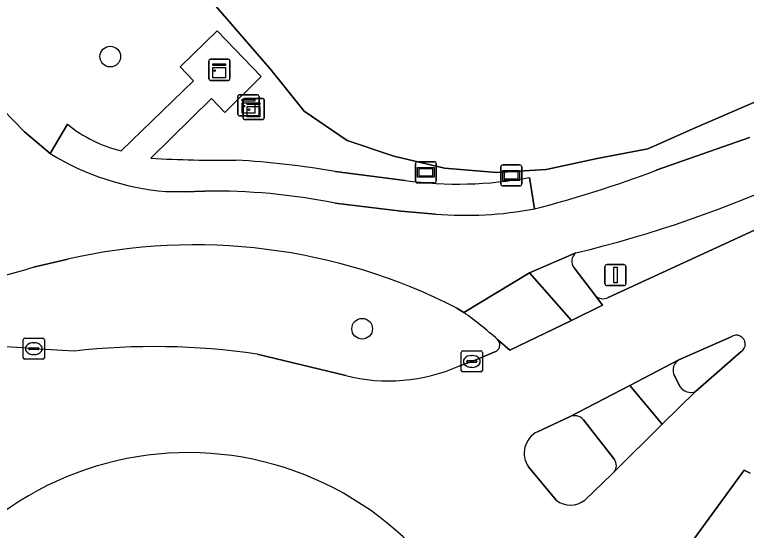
# Model space of a CAD drawing. Extents: x 156141 to 158132, y 385651 to 388333.
# Drawn here: x 156667.37 to 156702, y 387031.66 to 387056.07 of the extents above; entities that cross this region are included whole.
import ezdxf

# ---------------------------------------------------------------- set-up
doc = ezdxf.new("R2010")
doc.units = 0
for name, color, linetype in [('IMGEO_Berm_gesloten', 7, 'Continuous'), ('IMGEO_Berm_groen', 7, 'Continuous'), ('IMGEO_Boom', 7, 'Continuous'), ('IMGEO_Erf', 7, 'Continuous'), ('IMGEO_Fietspad_gesloten', 7, 'Continuous'), ('IMGEO_Fietspad_open', 7, 'Continuous'), ('IMGEO_Groenvoorziening', 7, 'Continuous'), ('IMGEO_Hek', 7, 'Continuous'), ('IMGEO_Kast', 7, 'Continuous'), ('IMGEO_Kolk', 7, 'Continuous'), ('IMGEO_Rijbaan_lokaal_gesloten', 7, 'Continuous'), ('IMGEO_Verkeersbordpaal', 7, 'Continuous'), ('IMGEO_Verkeerseiland_gesloten', 7, 'Continuous'), ('IMGEO_Verkeerseiland_groen', 7, 'Continuous'), ('IMGEO_Verklikker', 7, 'Continuous'), ('IMGEO_Voetpad_gesloten', 7, 'Continuous'), ('IMGEO_Voetpad_open', 7, 'Continuous')]:
    doc.layers.add(name, color=color, linetype=linetype)

msp = doc.modelspace()

# ---------------------------------------------------------------- linework, layer by layer
at = {"layer": 'IMGEO_Berm_gesloten'}
msp.add_arc((156675.574, 387020.338), 15, 309.267, 133.8223, dxfattribs=at)
at = {"layer": 'IMGEO_Berm_groen'}
for points in [[(156695.464, 387042.685), (156704.166, 387046.696), (156708.831, 387048.835)], [(156693.841, 387044.081), (156694.827, 387042.801)]]:
    msp.add_lwpolyline(points, dxfattribs=at)
for centre, radius, start, end in [((156680.305, 387101.242), 58.068, 283.56074, 305.69807), ((156694.253, 387044.395), 0.518, 129.822, 217.3563), ((156695.217, 387043.136), 0.514, 220.627, 298.7316)]:
    msp.add_arc(centre, radius, start, end, dxfattribs=at)
at = {"layer": 'IMGEO_Boom'}
for centre in [(156671.895, 387054.089), (156683.815, 387041.202)]:
    msp.add_circle(centre, 0.489, dxfattribs=at)
at = {"layer": 'IMGEO_Erf'}
msp.add_lwpolyline([(156651.789, 387085.454), (156679.468, 387053.513), (156681.069, 387051.505), (156683.111, 387050.12), (156685.312, 387049.372), (156687.718, 387048.804), (156690.169, 387048.6), (156692.529, 387048.748), (156694.934, 387049.269), (156697.328, 387049.723), (156699.575, 387050.722), (156701.799, 387051.675), (156704.113, 387052.673)], dxfattribs=at)
at = {"layer": 'IMGEO_Fietspad_gesloten'}
for points in [[(156669.052, 387049.5), (156667.832, 387050.518), (156664.716, 387053.734), (156661.917, 387056.729), (156657.161, 387061.719), (156648.491, 387070.145), (156635.339, 387082.677), (156627.531, 387089.98), (156609.424, 387107.126), (156607.808, 387108.704)], [(156702.15, 387050.259), (156697.737, 387048.709)], [(156676.358, 387047.711), (156675.403, 387047.679), (156674.52, 387047.697)], [(156687.281, 387046.635), (156685.656, 387046.769), (156682.531, 387047.143)], [(156688.294, 387042.18), (156688.623, 387041.973), (156691.729, 387043.852), (156693.921, 387044.793)], [(156668.257, 387044.113), (156669.881, 387044.501)], [(156696.477, 387038.509), (156693.624, 387037.034)], [(156695.748, 387034.43), (156698.011, 387036.677), (156696.477, 387038.509)], [(156694.289, 387036.892), (156695.756, 387035.01)], [(156702.176, 387034.361), (156701.889, 387034.512), (156698.401, 387029.731), (156698.438, 387029.437)]]:
    msp.add_lwpolyline(points, dxfattribs=at)
for centre, radius, start, end in [((156680.305, 387101.242), 58.068, 283.56074, 305.69807), ((156675.602, 387060.172), 12.522, 238.4595, 265.042), ((156678.111, 387100.453), 55.341, 284.5097, 290.7717), ((156676.926, 387020.058), 27.659, 78.3085, 91.1771), ((156688.731, 387064.17), 17.595, 265.2731, 280.6282), ((156675.894, 387018.009), 27.166, 62.8424, 102.7889), ((156656.03, 387085.985), 43.621, 282.5109, 286.2787), ((156693.863, 387036.524), 0.563, 40.83, 115.0629), ((156695.352, 387034.726), 0.494, 323.2652, 35.1544)]:
    msp.add_arc(centre, radius, start, end, dxfattribs=at)
at = {"layer": 'IMGEO_Fietspad_open'}
for points in [[(156691.729, 387043.852), (156688.623, 387041.973)], [(156690.22, 387040.699), (156690.797, 387040.181), (156693.72, 387041.599), (156691.729, 387043.852)]]:
    msp.add_lwpolyline(points, dxfattribs=at)
msp.add_arc((156675.32, 387023.659), 22.636, 48.8327, 54.0054, dxfattribs=at)
at = {"layer": 'IMGEO_Groenvoorziening'}
for points in [[(156856.271, 387183.304), (156755.908, 387095.825), (156712.246, 387057.767), (156710.399, 387056.282), (156708.334, 387054.92), (156706.156, 387053.581), (156704.113, 387052.673), (156701.799, 387051.675), (156699.575, 387050.722), (156697.328, 387049.723), (156694.934, 387049.269), (156692.529, 387048.748), (156690.169, 387048.6), (156687.718, 387048.804), (156685.312, 387049.372), (156683.111, 387050.12), (156681.069, 387051.505), (156679.468, 387053.513), (156651.789, 387085.454)], [(156651.789, 387085.454), (156645.142, 387078.614), (156638.627, 387085.663), (156635.339, 387082.677), (156648.491, 387070.145), (156657.161, 387061.719), (156661.917, 387056.729), (156664.716, 387053.734), (156667.832, 387050.518), (156669.052, 387049.5), (156669.865, 387050.886)], [(156672.414, 387049.624), (156675.838, 387052.936), (156675.206, 387053.607), (156676.958, 387055.305), (156679.041, 387053.142), (156677.32, 387051.442), (156676.692, 387052.109), (156673.806, 387049.278)], [(156697.737, 387048.709), (156702.15, 387050.259)], [(156682.543, 387048.653), (156685.851, 387048.222)], [(156691.728, 387048.368), (156691.976, 387046.877)]]:
    msp.add_lwpolyline(points, dxfattribs=at)
for centre, radius, start, end in [((156673.967, 387055.965), 6.529, 231.0784, 256.242), ((156676.995, 387102.78), 53.597, 266.5892, 270.9219), ((156675.076, 387004.208), 45.068, 80.463, 86.4622), ((156678.111, 387100.453), 55.341, 284.5097, 290.7717), ((156688.343, 387066.281), 18.23, 262.144, 280.7021)]:
    msp.add_arc(centre, radius, start, end, dxfattribs=at)
at = {"layer": 'IMGEO_Hek'}
for points in [[(156638.538, 387085.759), (156645.142, 387078.614), (156651.789, 387085.454), (156679.468, 387053.513)], [(156712.246, 387057.767), (156710.399, 387056.282), (156708.334, 387054.92), (156706.156, 387053.581), (156704.113, 387052.673), (156701.799, 387051.675), (156699.575, 387050.722), (156697.328, 387049.723), (156694.934, 387049.269), (156692.529, 387048.748), (156690.169, 387048.6), (156687.718, 387048.804), (156685.312, 387049.372), (156683.111, 387050.12), (156681.069, 387051.505), (156679.468, 387053.513)]]:
    msp.add_lwpolyline(points, dxfattribs=at)
at = {"layer": 'IMGEO_Kast'}
for p, q in [((156676.634, 387053.961), (156677.475, 387053.961)), ((156677.475, 387053.961), (156676.634, 387053.961)), ((156676.559, 387053.036), (156676.559, 387053.877)), ((156676.559, 387053.877), (156676.559, 387053.036)), ((156677.559, 387053.886), (156677.559, 387053.045)), ((156677.559, 387053.045), (156677.559, 387053.886)), ((156677.484, 387052.961), (156676.643, 387052.961)), ((156676.643, 387052.961), (156677.484, 387052.961)), ((156678.009, 387052.278), (156678.85, 387052.278)), ((156678.85, 387052.278), (156678.009, 387052.278)), ((156677.934, 387051.353), (156677.934, 387052.194)), ((156677.934, 387052.194), (156677.934, 387051.353)), ((156678.179, 387051.184), (156678.179, 387052.025)), ((156678.179, 387052.025), (156678.179, 387051.184)), ((156678.254, 387052.109), (156679.095, 387052.109)), ((156679.095, 387052.109), (156678.254, 387052.109)), ((156678.934, 387052.203), (156678.934, 387051.362)), ((156678.934, 387051.362), (156678.934, 387052.203)), ((156679.179, 387052.034), (156679.179, 387051.193)), ((156679.179, 387051.193), (156679.179, 387052.034)), ((156678.859, 387051.278), (156678.018, 387051.278)), ((156678.018, 387051.278), (156678.859, 387051.278)), ((156679.104, 387051.109), (156678.263, 387051.109)), ((156678.263, 387051.109), (156679.104, 387051.109))]:
    msp.add_line(p, q, dxfattribs=at)
for points in [[(156676.754, 387053.751), (156677.354, 387053.751), (156677.354, 387053.666), (156676.754, 387053.666), (156676.754, 387053.751)], [(156676.754, 387053.576), (156677.354, 387053.576), (156677.354, 387053.087), (156676.754, 387053.087), (156676.754, 387053.576)], [(156678.129, 387052.068), (156678.729, 387052.068), (156678.729, 387051.983), (156678.129, 387051.983), (156678.129, 387052.068)], [(156678.129, 387051.893), (156678.729, 387051.893), (156678.729, 387051.404), (156678.129, 387051.404), (156678.129, 387051.893)], [(156678.374, 387051.899), (156678.974, 387051.899), (156678.974, 387051.814), (156678.374, 387051.814), (156678.374, 387051.899)], [(156678.374, 387051.724), (156678.974, 387051.724), (156678.974, 387051.235), (156678.374, 387051.235), (156678.374, 387051.724)]]:
    msp.add_lwpolyline(points, dxfattribs=at)
for centre in [(156676.838, 387053.425), (156678.213, 387051.742), (156678.458, 387051.573)]:
    msp.add_circle(centre, 0.0377, dxfattribs=at)
for centre, start, end in [((156676.637, 387053.883), 92.4484, 184.2845), ((156676.637, 387053.883), 92.4484, 184.2845), ((156677.481, 387053.883), 2.4484, 94.2845), ((156677.481, 387053.883), 2.4484, 94.2845), ((156676.637, 387053.039), 182.4484, 274.2845), ((156676.637, 387053.039), 182.4484, 274.2845), ((156677.481, 387053.039), 272.4484, 4.2845), ((156677.481, 387053.039), 272.4484, 4.2845), ((156678.012, 387052.2), 92.4484, 184.2845), ((156678.012, 387052.2), 92.4484, 184.2845), ((156678.856, 387052.2), 2.4484, 94.2845), ((156678.856, 387052.2), 2.4484, 94.2845), ((156678.257, 387052.031), 92.4484, 184.2845), ((156678.257, 387052.031), 92.4484, 184.2845), ((156679.101, 387052.031), 2.4484, 94.2845), ((156679.101, 387052.031), 2.4484, 94.2845), ((156678.012, 387051.356), 182.4484, 274.2845), ((156678.012, 387051.356), 182.4484, 274.2845), ((156678.856, 387051.356), 272.4484, 4.2845), ((156678.856, 387051.356), 272.4484, 4.2845), ((156679.101, 387051.187), 272.4484, 4.2845), ((156679.101, 387051.187), 272.4484, 4.2845), ((156678.257, 387051.187), 182.4484, 274.2845), ((156678.257, 387051.187), 182.4484, 274.2845)]:
    msp.add_arc(centre, 0.0779, start, end, dxfattribs=at)
at = {"layer": 'IMGEO_Kolk'}
for p, q in [((156667.775, 387039.833), (156667.775, 387040.685)), ((156667.85, 387040.759), (156668.702, 387040.759)), ((156668.263, 387040.539), (156668.288, 387040.539)), ((156668.776, 387040.685), (156668.776, 387039.833)), ((156668.034, 387040.253), (156668.034, 387040.265)), ((156668.472, 387040.216), (156668.074, 387040.216)), ((156668.077, 387040.302), (156668.475, 387040.302)), ((156668.518, 387040.265), (156668.518, 387040.253)), ((156688.579, 387040.155), (156689.431, 387040.155)), ((156668.286, 387039.979), (156668.261, 387039.979)), ((156688.504, 387039.229), (156688.504, 387040.081)), ((156688.992, 387039.935), (156689.017, 387039.935)), ((156689.505, 387040.081), (156689.505, 387039.229)), ((156668.702, 387039.759), (156667.85, 387039.759)), ((156688.763, 387039.649), (156688.763, 387039.661)), ((156689.201, 387039.612), (156688.803, 387039.612)), ((156688.806, 387039.698), (156689.204, 387039.698)), ((156689.247, 387039.661), (156689.247, 387039.649)), ((156689.431, 387039.155), (156688.579, 387039.155)), ((156689.015, 387039.375), (156688.99, 387039.375))]:
    msp.add_line(p, q, dxfattribs=at)
for points in [[(156667.775, 387039.833), (156667.775, 387040.685)], [(156667.85, 387040.759), (156668.702, 387040.759)], [(156668.776, 387040.685), (156668.776, 387039.833)], [(156688.579, 387040.155), (156689.431, 387040.155)], [(156688.504, 387039.229), (156688.504, 387040.081)], [(156689.505, 387040.081), (156689.505, 387039.229)], [(156668.702, 387039.759), (156667.85, 387039.759)], [(156689.431, 387039.155), (156688.579, 387039.155)]]:
    msp.add_lwpolyline(points, dxfattribs=at)
for centre, radius, start, end in [((156667.852, 387040.683), 0.0765, 91.552, 178.448), ((156667.852, 387040.683), 0.0765, 91.552, 178.448), ((156668.7, 387040.683), 0.0765, 1.552, 88.448), ((156668.7, 387040.683), 0.0765, 1.552, 88.448), ((156668.074, 387040.262), 0.0403, 85.8775, 175.7526), ((156668.071, 387040.252), 0.0366, 178.938, 274.7102), ((156668.475, 387040.259), 0.043, 264.8664, 352.4533), ((156668.479, 387040.264), 0.0386, 1.7309, 96.639), ((156688.581, 387040.079), 0.0765, 91.552, 178.448), ((156688.581, 387040.079), 0.0765, 91.552, 178.448), ((156689.429, 387040.079), 0.0765, 1.552, 88.448), ((156689.429, 387040.079), 0.0765, 1.552, 88.448), ((156667.852, 387039.835), 0.0765, 181.552, 268.448), ((156667.852, 387039.835), 0.0765, 181.552, 268.448), ((156668.7, 387039.835), 0.0765, 271.552, 358.448), ((156668.7, 387039.835), 0.0765, 271.552, 358.448), ((156688.803, 387039.658), 0.0403, 85.8775, 175.7526), ((156688.8, 387039.648), 0.0366, 178.938, 274.7102), ((156689.204, 387039.655), 0.043, 264.8664, 352.4533), ((156689.208, 387039.66), 0.0386, 1.7309, 96.639), ((156688.581, 387039.231), 0.0765, 181.552, 268.448), ((156688.581, 387039.231), 0.0765, 181.552, 268.448), ((156689.429, 387039.231), 0.0765, 271.552, 358.448), ((156689.429, 387039.231), 0.0765, 271.552, 358.448)]:
    msp.add_arc(centre, radius, start, end, dxfattribs=at)
for centre, major_axis, ratio, start_param, end_param in [((156668.262, 387040.259), (-0.387, 0.002), 0.722429, 4.712389, 7.853982), ((156668.287, 387040.259), (-0.39, 0.002), 0.717154, 1.570796, 4.712389), ((156688.991, 387039.655), (-0.387, 0.002), 0.722429, 4.712389, 7.853982), ((156689.016, 387039.655), (-0.39, 0.002), 0.717154, 1.570796, 4.712389)]:
    msp.add_ellipse(centre, major_axis=major_axis, ratio=ratio, start_param=start_param, end_param=end_param, dxfattribs=at)
at = {"layer": 'IMGEO_Rijbaan_lokaal_gesloten'}
for points in [[(156706.991, 387038.595), (156708.604, 387039.606), (156704.166, 387046.696), (156695.464, 387042.685)], [(156694.827, 387042.801), (156695.195, 387042.314), (156693.72, 387041.599), (156690.797, 387040.181), (156690.22, 387040.699)], [(156693.624, 387037.034), (156696.477, 387038.509), (156698.805, 387039.723), (156701.273, 387040.819)], [(156690.165, 387040.141), (156689.005, 387039.655), (156688.394, 387039.433)], [(156701.739, 387040.116), (156699.592, 387038.233), (156698.011, 387036.677), (156695.748, 387034.43), (156695.646, 387034.329), (156694.358, 387033.092)], [(156683.037, 387038.985), (156678.841, 387039.996)], [(156692.116, 387036.328), (156693.624, 387037.034)], [(156692.999, 387033.089), (156691.689, 387034.658)], [(156697.597, 387027.942), (156698.082, 387028.776), (156698.438, 387029.437), (156698.401, 387029.731), (156701.889, 387034.512), (156702.176, 387034.361)]]:
    msp.add_lwpolyline(points, dxfattribs=at)
for centre, radius, start, end in [((156695.217, 387043.136), 0.514, 220.627, 298.7316), ((156701.522, 387040.478), 0.422, 300.9211, 126.1576), ((156689.968, 387040.442), 0.36, 303.1547, 45.5868), ((156563.123, 385315.335), 1728.126, 86.448342, 86.592002), ((156673.956, 387007.218), 33.14, 81.5232, 96.5457), ((156685.065, 387046.988), 8.256, 255.7804, 293.7805), ((156692.622, 387035.309), 1.138, 116.4082, 214.9066), ((156675.574, 387020.338), 15, 309.267, 133.8223), ((156693.677, 387033.906), 1.061, 230.3082, 309.9448)]:
    msp.add_arc(centre, radius, start, end, dxfattribs=at)
at = {"layer": 'IMGEO_Verkeersbordpaal'}
for p, q in [((156695.307, 387043.344), (156695.307, 387044.144)), ((156695.307, 387044.144), (156695.307, 387043.344)), ((156695.407, 387044.244), (156696.197, 387044.244)), ((156696.197, 387044.244), (156695.407, 387044.244)), ((156696.297, 387044.144), (156696.297, 387043.344)), ((156696.297, 387043.344), (156696.297, 387044.144)), ((156696.197, 387043.244), (156695.407, 387043.244)), ((156695.407, 387043.244), (156696.197, 387043.244))]:
    msp.add_line(p, q, dxfattribs=at)
msp.add_lwpolyline([(156695.727, 387044.119), (156695.877, 387044.119), (156695.877, 387043.369), (156695.727, 387043.369), (156695.727, 387044.119)], dxfattribs=at)
for centre, start, end in [((156695.407, 387044.144), 90, 180), ((156695.407, 387044.144), 90, 180), ((156696.197, 387044.144), 0, 90), ((156696.197, 387044.144), 360, 90), ((156695.407, 387043.344), 180, 270), ((156695.407, 387043.344), 180, 270), ((156696.197, 387043.344), 270, 0), ((156696.197, 387043.344), 270, 0)]:
    msp.add_arc(centre, 0.1, start, end, dxfattribs=at)
at = {"layer": 'IMGEO_Verkeerseiland_gesloten'}
for points in [[(156701.273, 387040.819), (156698.805, 387039.723)], [(156699.592, 387038.233), (156701.739, 387040.116)], [(156698.558, 387039.049), (156698.854, 387038.461)], [(156693.624, 387037.034), (156692.116, 387036.328)], [(156695.756, 387035.01), (156694.289, 387036.892)], [(156691.689, 387034.658), (156692.999, 387033.089)], [(156694.358, 387033.092), (156695.646, 387034.329), (156695.748, 387034.43)]]:
    msp.add_lwpolyline(points, dxfattribs=at)
for centre, radius, start, end in [((156701.522, 387040.478), 0.422, 300.9211, 126.1576), ((156699.083, 387039.239), 0.559, 147.7382, 199.865), ((156699.07, 387039.252), 0.541, 119.4017, 148.1862), ((156699.365, 387038.807), 0.617, 214.102, 291.5617), ((156693.863, 387036.524), 0.563, 40.83, 115.0629), ((156692.622, 387035.309), 1.138, 116.4082, 214.9066), ((156695.352, 387034.726), 0.494, 323.2652, 35.1544), ((156693.677, 387033.906), 1.061, 230.3082, 309.9448)]:
    msp.add_arc(centre, radius, start, end, dxfattribs=at)
at = {"layer": 'IMGEO_Verkeerseiland_groen'}
for points in [[(156669.881, 387044.501), (156668.257, 387044.113)], [(156688.623, 387041.973), (156688.294, 387042.18)], [(156688.394, 387039.433), (156689.005, 387039.655), (156690.165, 387040.141)], [(156678.841, 387039.996), (156683.037, 387038.985)]]:
    msp.add_lwpolyline(points, dxfattribs=at)
for centre, radius, start, end in [((156675.894, 387018.009), 27.166, 62.8424, 102.7889), ((156656.03, 387085.985), 43.621, 282.5109, 286.2787), ((156675.32, 387023.659), 22.636, 48.8327, 54.0054), ((156689.968, 387040.442), 0.36, 303.1547, 45.5868), ((156563.123, 385315.335), 1728.126, 86.448342, 86.592002), ((156673.956, 387007.218), 33.14, 81.5232, 96.5457), ((156685.065, 387046.988), 8.256, 255.7804, 293.7805)]:
    msp.add_arc(centre, radius, start, end, dxfattribs=at)
at = {"layer": 'IMGEO_Verklikker'}
for p, q in [((156686.333, 387048.208), (156686.333, 387049.008)), ((156686.333, 387049.008), (156686.333, 387048.208)), ((156686.433, 387049.108), (156687.223, 387049.108)), ((156687.223, 387049.108), (156686.433, 387049.108)), ((156687.323, 387049.008), (156687.323, 387048.208)), ((156687.323, 387048.208), (156687.323, 387049.008)), ((156690.376, 387048.061), (156690.376, 387048.861)), ((156690.376, 387048.861), (156690.376, 387048.061)), ((156690.476, 387048.961), (156691.266, 387048.961)), ((156691.266, 387048.961), (156690.476, 387048.961)), ((156691.366, 387048.861), (156691.366, 387048.061)), ((156691.366, 387048.061), (156691.366, 387048.861)), ((156687.223, 387048.108), (156686.433, 387048.108)), ((156686.433, 387048.108), (156687.223, 387048.108)), ((156691.266, 387047.961), (156690.476, 387047.961)), ((156690.476, 387047.961), (156691.266, 387047.961))]:
    msp.add_line(p, q, dxfattribs=at)
for points in [[(156686.434, 387048.84), (156687.222, 387048.84), (156687.222, 387048.376), (156686.434, 387048.376), (156686.434, 387048.84)], [(156686.499, 387048.775), (156686.499, 387048.441), (156687.157, 387048.441), (156687.157, 387048.775), (156686.499, 387048.775)], [(156690.477, 387048.693), (156691.265, 387048.693), (156691.265, 387048.229), (156690.477, 387048.229), (156690.477, 387048.693)], [(156690.542, 387048.628), (156690.542, 387048.294), (156691.2, 387048.294), (156691.2, 387048.628), (156690.542, 387048.628)]]:
    msp.add_lwpolyline(points, dxfattribs=at)
for centre, start, end in [((156686.433, 387049.008), 90, 180), ((156686.433, 387049.008), 90, 180), ((156687.223, 387049.008), 0, 90), ((156687.223, 387049.008), 360, 90), ((156690.476, 387048.861), 90, 180), ((156690.476, 387048.861), 90, 180), ((156691.266, 387048.861), 0, 90), ((156691.266, 387048.861), 360, 90), ((156686.433, 387048.208), 180, 270), ((156686.433, 387048.208), 180, 270), ((156687.223, 387048.208), 270, 0), ((156687.223, 387048.208), 270, 0), ((156690.476, 387048.061), 180, 270), ((156690.476, 387048.061), 180, 270), ((156691.266, 387048.061), 270, 0), ((156691.266, 387048.061), 270, 0)]:
    msp.add_arc(centre, 0.1, start, end, dxfattribs=at)
at = {"layer": 'IMGEO_Voetpad_gesloten'}
for points in [[(156698.805, 387039.723), (156696.477, 387038.509), (156698.011, 387036.677), (156699.592, 387038.233)], [(156698.854, 387038.461), (156698.558, 387039.049)]]:
    msp.add_lwpolyline(points, dxfattribs=at)
for centre, radius, start, end in [((156699.083, 387039.239), 0.559, 147.7382, 199.865), ((156699.07, 387039.252), 0.541, 119.4017, 148.1862), ((156699.365, 387038.807), 0.617, 214.102, 291.5617)]:
    msp.add_arc(centre, radius, start, end, dxfattribs=at)
at = {"layer": 'IMGEO_Voetpad_open'}
for points in [[(156676.692, 387052.109), (156677.32, 387051.442), (156679.041, 387053.142), (156676.958, 387055.305), (156675.206, 387053.607), (156675.838, 387052.936), (156672.414, 387049.624)], [(156673.806, 387049.278), (156676.692, 387052.109)], [(156669.865, 387050.886), (156669.052, 387049.5)], [(156685.851, 387048.222), (156682.543, 387048.653)], [(156691.976, 387046.877), (156691.728, 387048.368)], [(156674.52, 387047.697), (156675.403, 387047.679), (156676.358, 387047.711)], [(156682.531, 387047.143), (156685.656, 387046.769), (156687.281, 387046.635)], [(156693.921, 387044.793), (156691.729, 387043.852), (156693.72, 387041.599), (156695.195, 387042.314), (156694.827, 387042.801), (156693.841, 387044.081)]]:
    msp.add_lwpolyline(points, dxfattribs=at)
for centre, radius, start, end in [((156673.967, 387055.965), 6.529, 231.0784, 256.242), ((156675.602, 387060.172), 12.522, 238.4595, 265.042), ((156676.995, 387102.78), 53.597, 266.5892, 270.9219), ((156675.076, 387004.208), 45.068, 80.463, 86.4622), ((156688.343, 387066.281), 18.23, 262.144, 280.7021), ((156676.926, 387020.058), 27.659, 78.3085, 91.1771), ((156688.731, 387064.17), 17.595, 265.2731, 280.6282), ((156694.253, 387044.395), 0.518, 129.822, 217.3563)]:
    msp.add_arc(centre, radius, start, end, dxfattribs=at)

doc.saveas('drawing.dxf')
